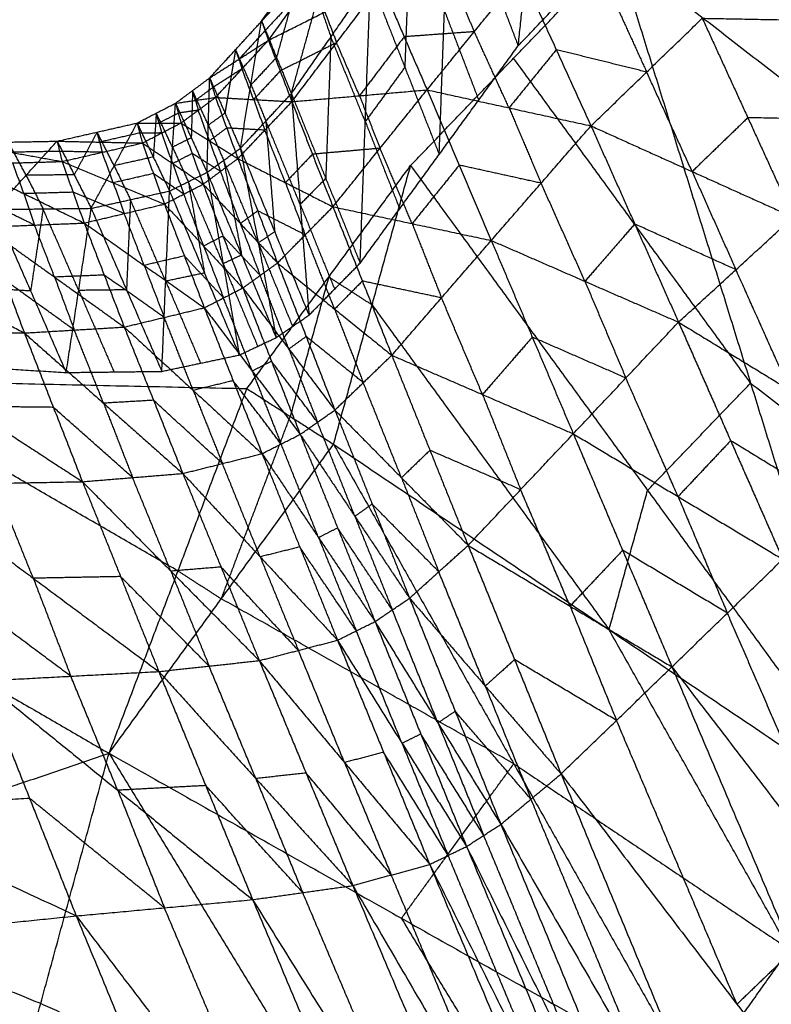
# Model space of a CAD drawing. Header units: millimetres. Extents: x -106 to 110, y -96 to 120.
# Tile 417 of 656: x -40.76 to -39.33, y 107.62 to 109.49. Entities that reach past the tile are written whole.
import ezdxf

# ---------------------------------------------------------------- set-up
doc = ezdxf.new("R2010")
doc.units = ezdxf.units.MM
doc.header["$MEASUREMENT"] = 0
doc.layers.add('Default', color=7, linetype='Continuous', true_color=0x000000)

msp = doc.modelspace()

# ---------------------------------------------------------------- linework, layer by layer
at = {"layer": 'Default'}
for points in [[(-39.8096, 109.4428, 12.1412), (-39.7804, 109.7157, 12.2373), (-39.7512, 109.9886, 12.3334)], [(-38.6711, 109.2545, 11.4389), (-39.0342, 109.5361, 11.6622), (-39.3973, 109.8176, 11.8855)], [(-39.9598, 109.2362, 12.3226), (-39.9499, 109.5095, 12.3973), (-39.94, 109.7827, 12.472)], [(-39.94, 109.7827, 12.472), (-39.8748, 109.6128, 12.3066), (-39.8096, 109.4428, 12.1412)], [(-40.2975, 109.4898, 13.1649), (-40.2193, 109.6012, 13.0934), (-40.1411, 109.7126, 13.0219)], [(-40.241, 109.3518, 12.8077), (-40.1911, 109.5322, 12.9148), (-40.1411, 109.7126, 13.0219)], [(-40.2975, 109.4898, 13.1649), (-40.2099, 109.5838, 13.1968), (-40.1224, 109.6778, 13.2288)], [(-40.2846, 109.4534, 13.3527), (-40.2035, 109.5656, 13.2907), (-40.1224, 109.6778, 13.2288)], [(-40.0153, 109.6753, 12.5554), (-40.0202, 109.5386, 12.5181), (-40.0252, 109.402, 12.4807)], [(-39.8096, 109.4428, 12.1412), (-39.715, 109.5423, 12.0656), (-39.6205, 109.6418, 11.99)], [(-40.0142, 109.2151, 12.3199), (-39.8183, 109.4192, 12.1662), (-39.6225, 109.6233, 12.0125)], [(-39.6225, 109.6233, 12.0125), (-39.3677, 108.8013, 11.9815), (-39.1129, 107.9792, 11.9505)], [(-39.6225, 109.6233, 12.0125), (-38.8962, 109.0602, 11.5659), (-38.17, 108.4972, 11.1193)], [(-40.2193, 109.6012, 13.0934), (-40.2443, 109.511, 13.0399), (-40.2692, 109.4208, 12.9863)], [(-40.241, 109.3518, 12.8077), (-40.1658, 109.4598, 12.7232), (-40.0905, 109.5678, 12.6388)], [(-40.1102, 109.0293, 12.5037), (-40.1004, 109.2986, 12.5713), (-40.0905, 109.5678, 12.6388)], [(-40.0905, 109.5678, 12.6388), (-40.0252, 109.402, 12.4807), (-39.9598, 109.2362, 12.3226)], [(-39.9829, 109.3591, 13.6118), (-39.8931, 109.4697, 13.5765), (-39.8033, 109.5804, 13.5411)], [(-39.9367, 109.5707, 13.4858), (-39.9149, 109.5202, 13.5311), (-39.8931, 109.4697, 13.5765)], [(-39.8033, 109.5804, 13.5411), (-39.7372, 109.4354, 13.6255), (-39.6712, 109.2905, 13.7099)], [(-40.2035, 109.5656, 13.2907), (-40.2473, 109.5186, 13.2748), (-40.2911, 109.4716, 13.2588)], [(-40.2846, 109.4534, 13.3527), (-40.1773, 109.5072, 13.3916), (-40.07, 109.561, 13.4305)], [(-40.24, 109.3366, 13.5322), (-40.155, 109.4488, 13.4813), (-40.07, 109.561, 13.4305)], [(-40.07, 109.561, 13.4305), (-40.0265, 109.46, 13.5212), (-39.9829, 109.3591, 13.6118)], [(-40.1911, 109.5322, 12.9148), (-40.1784, 109.496, 12.819), (-40.1658, 109.4598, 12.7232)], [(-39.6314, 109.5378, 13.6072), (-39.5983, 109.4654, 13.6494), (-39.5653, 109.3929, 13.6916)], [(-40.1773, 109.5072, 13.3916), (-40.1662, 109.478, 13.4365), (-40.155, 109.4488, 13.4813)], [(-39.9499, 109.5095, 12.3973), (-39.9173, 109.4245, 12.3146), (-39.8847, 109.3395, 12.2319)], [(-39.6712, 109.2905, 13.7099), (-39.5653, 109.3929, 13.6916), (-39.4595, 109.4953, 13.6733)], [(-39.4595, 109.4953, 13.6733), (-39.3729, 109.306, 13.7397), (-39.2864, 109.1168, 13.8061)], [(-39.4595, 109.4953, 13.6733), (-39.1354, 109.4892, 13.7253), (-38.8114, 109.483, 13.7772)], [(-40.3964, 109.3817, 13.2269), (-40.347, 109.4357, 13.1959), (-40.2975, 109.4898, 13.1649)], [(-40.338, 109.2477, 12.8776), (-40.3178, 109.3687, 13.0213), (-40.2975, 109.4898, 13.1649)], [(-40.2975, 109.4898, 13.1649), (-40.2911, 109.4716, 13.2588), (-40.2846, 109.4534, 13.3527)], [(-40.2975, 109.4898, 13.1649), (-40.2692, 109.4208, 12.9863), (-40.241, 109.3518, 12.8077)], [(-40.2911, 109.4716, 13.2588), (-40.3158, 109.4445, 13.2743), (-40.3405, 109.4175, 13.2898)], [(-40.1658, 109.4598, 12.7232), (-40.1707, 109.3252, 12.6895), (-40.1756, 109.1905, 12.6557)], [(-40.1004, 109.2986, 12.5713), (-40.1331, 109.3792, 12.6472), (-40.1658, 109.4598, 12.7232)], [(-40.0265, 109.46, 13.5212), (-40.0689, 109.4039, 13.5466), (-40.1114, 109.3478, 13.572)], [(-39.8931, 109.4697, 13.5765), (-39.9598, 109.4649, 13.5488), (-40.0265, 109.46, 13.5212)], [(-39.827, 109.3248, 13.6609), (-39.86, 109.3972, 13.6187), (-39.8931, 109.4697, 13.5765)], [(-40.3964, 109.3817, 13.2269), (-40.3405, 109.4175, 13.2898), (-40.2846, 109.4534, 13.3527)], [(-40.3852, 109.3446, 13.4078), (-40.3349, 109.399, 13.3802), (-40.2846, 109.4534, 13.3527)], [(-40.347, 109.4357, 13.1959), (-40.3571, 109.3752, 13.1241), (-40.3672, 109.3147, 13.0523)], [(-40.3178, 109.3687, 13.0213), (-40.3324, 109.4022, 13.1086), (-40.347, 109.4357, 13.1959)], [(-40.3405, 109.4175, 13.2898), (-40.3437, 109.4266, 13.2429), (-40.347, 109.4357, 13.1959)], [(-40.2846, 109.4534, 13.3527), (-40.2623, 109.395, 13.4424), (-40.24, 109.3366, 13.5322)], [(-40.155, 109.4488, 13.4813), (-40.2086, 109.4219, 13.4619), (-40.2623, 109.395, 13.4424)], [(-40.1114, 109.3478, 13.572), (-40.1332, 109.3983, 13.5267), (-40.155, 109.4488, 13.4813)], [(-39.9598, 109.2362, 12.3226), (-39.8847, 109.3395, 12.2319), (-39.8096, 109.4428, 12.1412)], [(-40.3405, 109.4175, 13.2898), (-40.3377, 109.4083, 13.335), (-40.3349, 109.399, 13.3802)], [(-40.2692, 109.4208, 12.9863), (-40.2935, 109.3947, 13.0038), (-40.3178, 109.3687, 13.0213)], [(-39.7372, 109.4354, 13.6255), (-39.7821, 109.3801, 13.6432), (-39.827, 109.3248, 13.6609)], [(-39.3677, 108.8013, 11.9815), (-39.593, 109.1102, 12.0738), (-39.8183, 109.4192, 12.1662)], [(-39.5653, 109.3929, 13.6916), (-39.6513, 109.4142, 13.6585), (-39.7372, 109.4354, 13.6255)], [(-40.3349, 109.399, 13.3802), (-40.3629, 109.3811, 13.3488), (-40.3908, 109.3632, 13.3173)], [(-40.3126, 109.3406, 13.47), (-40.3237, 109.3698, 13.4251), (-40.3349, 109.399, 13.3802)], [(-40.0252, 109.402, 12.4807), (-40.0628, 109.3503, 12.526), (-40.1004, 109.2986, 12.5713)], [(-40.4613, 109.3336, 13.2466), (-40.4289, 109.3576, 13.2367), (-40.3964, 109.3817, 13.2269)], [(-40.4014, 109.2021, 12.8983), (-40.3989, 109.2919, 13.0626), (-40.3964, 109.3817, 13.2269)], [(-40.3964, 109.3817, 13.2269), (-40.3908, 109.3632, 13.3173), (-40.3852, 109.3446, 13.4078)], [(-40.3964, 109.3817, 13.2269), (-40.3672, 109.3147, 13.0523), (-40.338, 109.2477, 12.8776)], [(-40.3964, 109.3817, 13.2269), (-40.3908, 109.3632, 13.3173), (-40.3852, 109.3446, 13.4078)], [(-40.3964, 109.3817, 13.2269), (-40.3672, 109.3147, 13.0523), (-40.338, 109.2477, 12.8776)], [(-40.2623, 109.395, 13.4424), (-40.2874, 109.3678, 13.4562), (-40.3126, 109.3406, 13.47)], [(-39.4788, 109.2036, 13.758), (-39.522, 109.2983, 13.7248), (-39.5653, 109.3929, 13.6916)], [(-40.3908, 109.3632, 13.3173), (-40.407, 109.3511, 13.3223), (-40.4233, 109.3391, 13.3272)], [(-40.3178, 109.3687, 13.0213), (-40.3036, 109.3342, 12.932), (-40.2895, 109.2997, 12.8427)], [(-40.4613, 109.3336, 13.2466), (-40.4233, 109.3391, 13.3272), (-40.3852, 109.3446, 13.4078)], [(-40.4508, 109.296, 13.4259), (-40.418, 109.3203, 13.4168), (-40.3852, 109.3446, 13.4078)], [(-40.4508, 109.296, 13.4259), (-40.418, 109.3203, 13.4168), (-40.3852, 109.3446, 13.4078)], [(-40.4289, 109.3576, 13.2367), (-40.4301, 109.3127, 13.1546), (-40.4313, 109.2678, 13.0724)], [(-40.3989, 109.2919, 13.0626), (-40.4139, 109.3248, 13.1497), (-40.4289, 109.3576, 13.2367)], [(-40.4233, 109.3391, 13.3272), (-40.4261, 109.3484, 13.282), (-40.4289, 109.3576, 13.2367)], [(-40.3852, 109.3446, 13.4078), (-40.364, 109.2864, 13.4932), (-40.3427, 109.2282, 13.5787)], [(-40.3852, 109.3446, 13.4078), (-40.3126, 109.3406, 13.47), (-40.24, 109.3366, 13.5322)], [(-40.338, 109.2477, 12.8776), (-40.2895, 109.2997, 12.8427), (-40.241, 109.3518, 12.8077)], [(-40.241, 109.3518, 12.8077), (-40.2242, 109.1411, 12.692), (-40.2074, 108.9304, 12.5762)], [(-40.241, 109.3518, 12.8077), (-40.1756, 109.1905, 12.6557), (-40.1102, 109.0293, 12.5037)], [(-40.24, 109.3366, 13.5322), (-40.1114, 109.3478, 13.572), (-39.9829, 109.3591, 13.6118)], [(-40.1619, 109.1366, 13.6894), (-40.0724, 109.2478, 13.6506), (-39.9829, 109.3591, 13.6118)], [(-40.1114, 109.3478, 13.572), (-40.0919, 109.2978, 13.6113), (-40.0724, 109.2478, 13.6506)], [(-39.9829, 109.3591, 13.6118), (-39.9218, 109.2158, 13.6841), (-39.8608, 109.0725, 13.7564)], [(-39.9829, 109.3591, 13.6118), (-39.827, 109.3248, 13.6609), (-39.6712, 109.2905, 13.7099)], [(-40.5345, 109.2959, 13.253), (-40.4979, 109.3148, 13.2498), (-40.4613, 109.3336, 13.2466)], [(-40.4726, 109.1666, 12.9037), (-40.467, 109.2501, 13.0751), (-40.4613, 109.3336, 13.2466)], [(-40.4613, 109.3336, 13.2466), (-40.456, 109.3148, 13.3362), (-40.4508, 109.296, 13.4259)], [(-40.4613, 109.3336, 13.2466), (-40.4313, 109.2678, 13.0724), (-40.4014, 109.2021, 12.8983)], [(-40.4233, 109.3391, 13.3272), (-40.4206, 109.3297, 13.372), (-40.418, 109.3203, 13.4168)], [(-40.3427, 109.2282, 13.5787), (-40.2914, 109.2824, 13.5554), (-40.24, 109.3366, 13.5322)], [(-40.3126, 109.3406, 13.47), (-40.302, 109.3115, 13.5127), (-40.2914, 109.2824, 13.5554)], [(-40.24, 109.3366, 13.5322), (-40.2009, 109.2366, 13.6108), (-40.1619, 109.1366, 13.6894)], [(-39.827, 109.3248, 13.6609), (-39.7965, 109.2531, 13.697), (-39.766, 109.1815, 13.7332)], [(-40.4979, 109.3148, 13.2498), (-40.5007, 109.273, 13.1641), (-40.5035, 109.2313, 13.0784)], [(-40.467, 109.2501, 13.0751), (-40.4824, 109.2824, 13.1625), (-40.4979, 109.3148, 13.2498)], [(-40.4926, 109.296, 13.3394), (-40.4953, 109.3054, 13.2946), (-40.4979, 109.3148, 13.2498)], [(-40.456, 109.3148, 13.3362), (-40.4743, 109.3054, 13.3378), (-40.4926, 109.296, 13.3394)], [(-40.418, 109.3203, 13.4168), (-40.437, 109.3176, 13.3765), (-40.456, 109.3148, 13.3362)], [(-40.3967, 109.2621, 13.5023), (-40.4074, 109.2912, 13.4595), (-40.418, 109.3203, 13.4168)], [(-40.3672, 109.3147, 13.0523), (-40.383, 109.3033, 13.0574), (-40.3989, 109.2919, 13.0626)], [(-39.3729, 109.306, 13.7397), (-39.4258, 109.2548, 13.7489), (-39.4788, 109.2036, 13.758)], [(-39.0489, 109.2999, 13.7917), (-39.2109, 109.303, 13.7657), (-39.3729, 109.306, 13.7397)], [(-40.6864, 109.2614, 13.2246), (-40.6104, 109.2787, 13.2388), (-40.5345, 109.2959, 13.253)], [(-40.6216, 109.1337, 12.8682), (-40.5781, 109.2148, 13.0606), (-40.5345, 109.2959, 13.253)], [(-40.5345, 109.2959, 13.253), (-40.4926, 109.296, 13.3394), (-40.4508, 109.296, 13.4259)], [(-40.5345, 109.2959, 13.253), (-40.5294, 109.2769, 13.3427), (-40.5244, 109.2579, 13.4323)], [(-40.5345, 109.2959, 13.253), (-40.5035, 109.2313, 13.0784), (-40.4726, 109.1666, 12.9037)], [(-40.5244, 109.2579, 13.4323), (-40.4876, 109.277, 13.4291), (-40.4508, 109.296, 13.4259)], [(-40.4926, 109.296, 13.3394), (-40.4901, 109.2865, 13.3843), (-40.4876, 109.277, 13.4291)], [(-40.4508, 109.296, 13.4259), (-40.4297, 109.2379, 13.5102), (-40.4087, 109.1797, 13.5945)], [(-40.4508, 109.296, 13.4259), (-40.4297, 109.2379, 13.5102), (-40.4087, 109.1797, 13.5945)], [(-40.4508, 109.296, 13.4259), (-40.3967, 109.2621, 13.5023), (-40.3427, 109.2282, 13.5787)], [(-40.3989, 109.2919, 13.0626), (-40.3843, 109.2584, 12.9753), (-40.3697, 109.2249, 12.888)], [(-40.364, 109.2864, 13.4932), (-40.3804, 109.2742, 13.4978), (-40.3967, 109.2621, 13.5023)], [(-40.2914, 109.2824, 13.5554), (-40.3277, 109.2844, 13.5243), (-40.364, 109.2864, 13.4932)], [(-40.2895, 109.2997, 12.8427), (-40.2811, 109.1944, 12.7848), (-40.2727, 109.089, 12.7269)], [(-40.2242, 109.1411, 12.692), (-40.2568, 109.2204, 12.7673), (-40.2895, 109.2997, 12.8427)], [(-40.1004, 109.2986, 12.5713), (-40.0677, 109.2157, 12.4922), (-40.035, 109.1328, 12.4132)], [(-39.8608, 109.0725, 13.7564), (-39.766, 109.1815, 13.7332), (-39.6712, 109.2905, 13.7099)], [(-39.6712, 109.2905, 13.7099), (-39.5879, 109.1038, 13.767), (-39.5047, 108.9171, 13.8241)], [(-39.6712, 109.2905, 13.7099), (-39.4788, 109.2036, 13.758), (-39.2864, 109.1168, 13.8061)], [(-40.6104, 109.2787, 13.2388), (-40.6322, 109.2381, 13.1426), (-40.654, 109.1975, 13.0464)], [(-40.5781, 109.2148, 13.0606), (-40.5942, 109.2467, 13.1497), (-40.6104, 109.2787, 13.2388)], [(-40.6054, 109.2597, 13.3284), (-40.6079, 109.2692, 13.2836), (-40.6104, 109.2787, 13.2388)], [(-40.5294, 109.2769, 13.3427), (-40.5674, 109.2683, 13.3356), (-40.6054, 109.2597, 13.3284)], [(-40.4876, 109.277, 13.4291), (-40.5085, 109.2769, 13.3859), (-40.5294, 109.2769, 13.3427)], [(-40.4665, 109.2188, 13.5134), (-40.4771, 109.2479, 13.4712), (-40.4876, 109.277, 13.4291)], [(-40.4313, 109.2678, 13.0724), (-40.4492, 109.259, 13.0738), (-40.467, 109.2501, 13.0751)], [(-40.2523, 109.1824, 13.6341), (-40.2718, 109.2324, 13.5947), (-40.2914, 109.2824, 13.5554)], [(-40.8719, 109.2579, 13.1538), (-40.7791, 109.2597, 13.1892), (-40.6864, 109.2614, 13.2246)], [(-40.8719, 109.2579, 13.1538), (-40.7745, 109.2403, 13.281), (-40.6771, 109.2227, 13.4081)], [(-40.8045, 109.1315, 12.7814), (-40.7454, 109.1965, 13.003), (-40.6864, 109.2614, 13.2246)], [(-40.7454, 109.1965, 13.003), (-40.7623, 109.2281, 13.0961), (-40.7791, 109.2597, 13.1892)], [(-40.6864, 109.2614, 13.2246), (-40.6817, 109.242, 13.3164), (-40.6771, 109.2227, 13.4081)], [(-40.6864, 109.2614, 13.2246), (-40.654, 109.1975, 13.0464), (-40.6216, 109.1337, 12.8682)], [(-40.6864, 109.2614, 13.2246), (-40.6054, 109.2597, 13.3284), (-40.5244, 109.2579, 13.4323)], [(-40.6771, 109.2227, 13.4081), (-40.6007, 109.2403, 13.4202), (-40.5244, 109.2579, 13.4323)], [(-40.6054, 109.2597, 13.3284), (-40.6031, 109.25, 13.3743), (-40.6007, 109.2403, 13.4202)], [(-40.5244, 109.2579, 13.4323), (-40.5034, 109.1998, 13.5164), (-40.4824, 109.1417, 13.6005)], [(-40.5244, 109.2579, 13.4323), (-40.4665, 109.2188, 13.5134), (-40.4087, 109.1797, 13.5945)], [(-40.467, 109.2501, 13.0751), (-40.452, 109.2172, 12.9881), (-40.437, 109.1843, 12.901)], [(-40.3967, 109.2621, 13.5023), (-40.3862, 109.233, 13.5444), (-40.3757, 109.204, 13.5866)], [(-40.6817, 109.242, 13.3164), (-40.7281, 109.2412, 13.2987), (-40.7745, 109.2403, 13.281)], [(-40.6007, 109.2403, 13.4202), (-40.6412, 109.2412, 13.3683), (-40.6817, 109.242, 13.3164)], [(-40.5797, 109.1822, 13.5043), (-40.5902, 109.2112, 13.4623), (-40.6007, 109.2403, 13.4202)], [(-40.5035, 109.2313, 13.0784), (-40.5408, 109.223, 13.0695), (-40.5781, 109.2148, 13.0606)], [(-40.4297, 109.2379, 13.5102), (-40.4481, 109.2284, 13.5118), (-40.4665, 109.2188, 13.5134)], [(-40.3757, 109.204, 13.5866), (-40.4027, 109.2209, 13.5484), (-40.4297, 109.2379, 13.5102)], [(-40.4014, 109.2021, 12.8983), (-40.3697, 109.2249, 12.888), (-40.338, 109.2477, 12.8776)], [(-40.338, 109.2477, 12.8776), (-40.304, 109.0677, 12.7369), (-40.2699, 108.8877, 12.5962)], [(-40.338, 109.2477, 12.8776), (-40.2727, 109.089, 12.7269), (-40.2074, 108.9304, 12.5762)], [(-40.338, 109.2477, 12.8776), (-40.2727, 109.089, 12.7269), (-40.2074, 108.9304, 12.5762)], [(-40.2009, 109.2366, 13.6108), (-40.2266, 109.2095, 13.6224), (-40.2523, 109.1824, 13.6341)], [(-40.0724, 109.2478, 13.6506), (-40.1367, 109.2422, 13.6307), (-40.2009, 109.2366, 13.6108)], [(-40.1102, 109.0293, 12.5037), (-40.035, 109.1328, 12.4132), (-39.9598, 109.2362, 12.3226)], [(-40.0113, 109.1046, 13.7229), (-40.0419, 109.1762, 13.6868), (-40.0724, 109.2478, 13.6506)], [(-40.8642, 109.2174, 13.3478), (-40.7707, 109.22, 13.378), (-40.6771, 109.2227, 13.4081)], [(-40.8642, 109.2174, 13.3478), (-40.7497, 109.1616, 13.4645), (-40.6351, 109.1057, 13.5811)], [(-40.7497, 109.1616, 13.4645), (-40.7602, 109.1908, 13.4212), (-40.7707, 109.22, 13.378)], [(-40.6771, 109.2227, 13.4081), (-40.6561, 109.1642, 13.4946), (-40.6351, 109.1057, 13.5811)], [(-40.6771, 109.2227, 13.4081), (-40.5797, 109.1822, 13.5043), (-40.4824, 109.1417, 13.6005)], [(-40.5781, 109.2148, 13.0606), (-40.5626, 109.1825, 12.9733), (-40.5471, 109.1501, 12.886)], [(-40.4665, 109.2188, 13.5134), (-40.456, 109.1898, 13.5554), (-40.4455, 109.1607, 13.5975)], [(-40.4087, 109.1797, 13.5945), (-40.3757, 109.204, 13.5866), (-40.3427, 109.2282, 13.5787)], [(-40.3697, 109.2249, 12.888), (-40.3527, 109.1349, 12.8176), (-40.3356, 109.0449, 12.7473)], [(-40.304, 109.0677, 12.7369), (-40.3368, 109.1463, 12.8125), (-40.3697, 109.2249, 12.888)], [(-40.3427, 109.2282, 13.5787), (-40.305, 109.1289, 13.6524), (-40.2673, 109.0297, 13.7262)], [(-40.3427, 109.2282, 13.5787), (-40.2523, 109.1824, 13.6341), (-40.1619, 109.1366, 13.6894)], [(-40.3255, 108.7907, 12.6889), (-40.1699, 109.0029, 12.5044), (-40.0142, 109.2151, 12.3199)], [(-40.1607, 108.6848, 12.5903), (-40.0875, 108.9499, 12.4551), (-40.0142, 109.2151, 12.3199)], [(-40.0142, 109.2151, 12.3199), (-39.5635, 108.5971, 12.1352), (-39.1129, 107.9792, 11.9505)], [(-39.9218, 109.2158, 13.6841), (-39.9666, 109.1602, 13.7035), (-40.0113, 109.1046, 13.7229)], [(-39.766, 109.1815, 13.7332), (-39.8439, 109.1987, 13.7087), (-39.9218, 109.2158, 13.6841)], [(-40.654, 109.1975, 13.0464), (-40.6997, 109.197, 13.0247), (-40.7454, 109.1965, 13.003)], [(-40.7454, 109.1965, 13.003), (-40.7293, 109.1645, 12.9139), (-40.7131, 109.1326, 12.8248)], [(-40.5034, 109.1998, 13.5164), (-40.5415, 109.191, 13.5104), (-40.5797, 109.1822, 13.5043)], [(-40.4455, 109.1607, 13.5975), (-40.4744, 109.1802, 13.557), (-40.5034, 109.1998, 13.5164)], [(-40.4726, 109.1666, 12.9037), (-40.437, 109.1843, 12.901), (-40.4014, 109.2021, 12.8983)], [(-40.4014, 109.2021, 12.8983), (-40.3707, 109.0283, 12.749), (-40.34, 108.8546, 12.5997)], [(-40.4014, 109.2021, 12.8983), (-40.3356, 109.0449, 12.7473), (-40.2699, 108.8877, 12.5962)], [(-40.338, 109.1047, 13.6603), (-40.3568, 109.1543, 13.6235), (-40.3757, 109.204, 13.5866)], [(-39.4788, 109.2036, 13.758), (-39.4372, 109.1103, 13.7866), (-39.3955, 109.0169, 13.8151)], [(-40.5797, 109.1822, 13.5043), (-40.5692, 109.1529, 13.5476), (-40.5588, 109.1237, 13.5908)], [(-40.4824, 109.1417, 13.6005), (-40.4455, 109.1607, 13.5975), (-40.4087, 109.1797, 13.5945)], [(-40.437, 109.1843, 12.901), (-40.4216, 109.0975, 12.8264), (-40.4063, 109.0106, 12.7517)], [(-40.3707, 109.0283, 12.749), (-40.4038, 109.1063, 12.825), (-40.437, 109.1843, 12.901)], [(-40.4087, 109.1797, 13.5945), (-40.371, 109.0809, 13.6668), (-40.3333, 108.9821, 13.7392)], [(-40.4087, 109.1797, 13.5945), (-40.371, 109.0809, 13.6668), (-40.3333, 108.9821, 13.7392)], [(-40.4087, 109.1797, 13.5945), (-40.338, 109.1047, 13.6603), (-40.2673, 109.0297, 13.7262)], [(-40.2523, 109.1824, 13.6341), (-40.2335, 109.1328, 13.6709), (-40.2146, 109.0832, 13.7078)], [(-40.1756, 109.1905, 12.6557), (-40.1999, 109.1658, 12.6738), (-40.2242, 109.1411, 12.692)], [(-39.6827, 108.9948, 13.7903), (-39.7243, 109.0882, 13.7617), (-39.766, 109.1815, 13.7332)], [(-40.7295, 109.1018, 13.5568), (-40.7868, 109.1297, 13.4985), (-40.844, 109.1576, 13.4402)], [(-40.6561, 109.1642, 13.4946), (-40.7029, 109.1629, 13.4795), (-40.7497, 109.1616, 13.4645)], [(-40.7497, 109.1616, 13.4645), (-40.7396, 109.1317, 13.5106), (-40.7295, 109.1018, 13.5568)], [(-40.5588, 109.1237, 13.5908), (-40.6074, 109.1439, 13.5427), (-40.6561, 109.1642, 13.4946)], [(-40.6216, 109.1337, 12.8682), (-40.5471, 109.1501, 12.886), (-40.4726, 109.1666, 12.9037)], [(-40.4873, 108.8235, 12.5579), (-40.48, 108.995, 12.7308), (-40.4726, 109.1666, 12.9037)], [(-40.4726, 109.1666, 12.9037), (-40.4063, 109.0106, 12.7517), (-40.34, 108.8546, 12.5997)], [(-40.4078, 109.0619, 13.6698), (-40.4267, 109.1113, 13.6337), (-40.4455, 109.1607, 13.5975)], [(-40.6351, 109.1057, 13.5811), (-40.5588, 109.1237, 13.5908), (-40.4824, 109.1417, 13.6005)], [(-40.5471, 109.1501, 12.886), (-40.5508, 109.0644, 12.7995), (-40.5545, 108.9786, 12.7131)], [(-40.48, 108.995, 12.7308), (-40.5135, 109.0726, 12.8084), (-40.5471, 109.1501, 12.886)], [(-40.4824, 109.1417, 13.6005), (-40.4445, 109.0431, 13.6725), (-40.4066, 108.9445, 13.7445)], [(-40.4824, 109.1417, 13.6005), (-40.4078, 109.0619, 13.6698), (-40.3333, 108.9821, 13.7392)], [(-40.2673, 109.0297, 13.7262), (-40.2146, 109.0832, 13.7078), (-40.1619, 109.1366, 13.6894)], [(-40.2242, 109.1411, 12.692), (-40.1915, 109.0605, 12.616), (-40.1588, 108.9799, 12.54)], [(-40.1619, 109.1366, 13.6894), (-40.106, 108.9953, 13.7495), (-40.05, 108.8541, 13.8096)], [(-40.1619, 109.1366, 13.6894), (-40.0113, 109.1046, 13.7229), (-39.8608, 109.0725, 13.7564)], [(-40.8045, 109.1315, 12.7814), (-40.7131, 109.1326, 12.8248), (-40.6216, 109.1337, 12.8682)], [(-40.8045, 109.1315, 12.7814), (-40.7369, 108.9764, 12.6207), (-40.6692, 108.8213, 12.4599)], [(-40.7131, 109.1326, 12.8248), (-40.725, 109.0545, 12.7227), (-40.7369, 108.9764, 12.6207)], [(-40.6454, 108.9775, 12.6641), (-40.6793, 109.0551, 12.7444), (-40.7131, 109.1326, 12.8248)], [(-40.6692, 108.8213, 12.4599), (-40.6454, 108.9775, 12.6641), (-40.6216, 109.1337, 12.8682)], [(-40.6216, 109.1337, 12.8682), (-40.5545, 108.9786, 12.7131), (-40.4873, 108.8235, 12.5579)], [(-40.5209, 109.0251, 13.6628), (-40.5398, 109.0744, 13.6268), (-40.5588, 109.1237, 13.5908)], [(-40.305, 109.1289, 13.6524), (-40.3215, 109.1168, 13.6564), (-40.338, 109.1047, 13.6603)], [(-40.2146, 109.0832, 13.7078), (-40.2598, 109.1061, 13.6801), (-40.305, 109.1289, 13.6524)], [(-41.1483, 109.109, 13.4335), (-40.9485, 109.0028, 13.5636), (-40.7488, 108.8965, 13.6937)], [(-40.8239, 109.0979, 13.5325), (-40.7295, 109.1018, 13.5568), (-40.6351, 109.1057, 13.5811)], [(-40.6913, 109.0028, 13.6312), (-40.7104, 109.0523, 13.594), (-40.7295, 109.1018, 13.5568)], [(-40.6351, 109.1057, 13.5811), (-40.597, 109.0067, 13.6556), (-40.5588, 108.9078, 13.73)], [(-40.6351, 109.1057, 13.5811), (-40.5209, 109.0251, 13.6628), (-40.4066, 108.9445, 13.7445)], [(-40.338, 109.1047, 13.6603), (-40.3191, 109.0553, 13.6965), (-40.3003, 109.0059, 13.7327)], [(-40.0113, 109.1046, 13.7229), (-39.9834, 109.0339, 13.753), (-39.9554, 108.9633, 13.783)], [(-39.5879, 109.1038, 13.767), (-39.6353, 109.0493, 13.7786), (-39.6827, 108.9948, 13.7903)], [(-39.3955, 109.0169, 13.8151), (-39.4917, 109.0604, 13.791), (-39.5879, 109.1038, 13.767)], [(-39.5047, 108.9171, 13.8241), (-39.3955, 109.0169, 13.8151), (-39.2864, 109.1168, 13.8061)], [(-40.8239, 109.0979, 13.5325), (-40.7863, 108.9972, 13.6131), (-40.7488, 108.8965, 13.6937)], [(-40.8239, 109.0979, 13.5325), (-40.6913, 109.0028, 13.6312), (-40.5588, 108.9078, 13.73)], [(-40.371, 109.0809, 13.6668), (-40.3894, 109.0714, 13.6683), (-40.4078, 109.0619, 13.6698)], [(-40.3003, 109.0059, 13.7327), (-40.3357, 109.0434, 13.6997), (-40.371, 109.0809, 13.6668)], [(-40.2727, 109.089, 12.7269), (-40.2883, 109.0784, 12.7319), (-40.304, 109.0677, 12.7369)], [(-40.1587, 108.9419, 13.7679), (-40.1866, 109.0125, 13.7379), (-40.2146, 109.0832, 13.7078)], [(-40.4078, 109.0619, 13.6698), (-40.3889, 109.0126, 13.7058), (-40.37, 108.9633, 13.7418)], [(-40.304, 109.0677, 12.7369), (-40.2713, 108.9884, 12.6616), (-40.2387, 108.909, 12.5862)], [(-40.05, 108.8541, 13.8096), (-39.9554, 108.9633, 13.783), (-39.8608, 109.0725, 13.7564)], [(-39.8608, 109.0725, 13.7564), (-39.7828, 108.8886, 13.8024), (-39.7048, 108.7047, 13.8483)], [(-39.8608, 109.0725, 13.7564), (-39.6827, 108.9948, 13.7903), (-39.5047, 108.9171, 13.8241)], [(-40.4445, 109.0431, 13.6725), (-40.4827, 109.0341, 13.6677), (-40.5209, 109.0251, 13.6628)], [(-40.37, 108.9633, 13.7418), (-40.4072, 109.0032, 13.7072), (-40.4445, 109.0431, 13.6725)], [(-40.3356, 109.0449, 12.7473), (-40.3532, 109.0366, 12.7481), (-40.3707, 109.0283, 12.749)], [(-40.5209, 109.0251, 13.6628), (-40.5018, 108.9756, 13.7), (-40.4827, 108.9261, 13.7373)], [(-40.3707, 109.0283, 12.749), (-40.3378, 108.9497, 12.6735), (-40.305, 108.8711, 12.598)], [(-40.3333, 108.9821, 13.7392), (-40.3003, 109.0059, 13.7327), (-40.2673, 109.0297, 13.7262)], [(-40.2673, 109.0297, 13.7262), (-40.2128, 108.8898, 13.7812), (-40.1583, 108.7498, 13.8362)], [(-40.2673, 109.0297, 13.7262), (-40.1587, 108.9419, 13.7679), (-40.05, 108.8541, 13.8096)], [(-40.2074, 108.9304, 12.5762), (-40.1588, 108.9799, 12.54), (-40.1102, 109.0293, 12.5037)], [(-40.597, 109.0067, 13.6556), (-40.6441, 109.0048, 13.6434), (-40.6913, 109.0028, 13.6312)], [(-40.4827, 108.9261, 13.7373), (-40.5398, 108.9664, 13.6964), (-40.597, 109.0067, 13.6556)], [(-40.4063, 109.0106, 12.7517), (-40.4431, 109.0028, 12.7413), (-40.48, 108.995, 12.7308)], [(-40.2458, 108.866, 13.7877), (-40.2731, 108.9359, 13.7602), (-40.3003, 109.0059, 13.7327)], [(-39.293, 108.7878, 13.8449), (-39.3442, 108.9024, 13.83), (-39.3955, 109.0169, 13.8151)], [(-40.6538, 108.9021, 13.7119), (-40.72, 108.9497, 13.6625), (-40.7863, 108.9972, 13.6131)], [(-40.6913, 109.0028, 13.6312), (-40.6725, 108.9525, 13.6716), (-40.6538, 108.9021, 13.7119)], [(-40.48, 108.995, 12.7308), (-40.4468, 108.917, 12.6548), (-40.4137, 108.839, 12.5788)], [(-40.1699, 109.0029, 12.5044), (-40.2065, 108.8703, 12.572), (-40.2431, 108.7378, 12.6396)], [(-40.0875, 108.9499, 12.4551), (-40.1287, 108.9764, 12.4797), (-40.1699, 109.0029, 12.5044)], [(-40.106, 108.9953, 13.7495), (-40.1323, 108.9686, 13.7587), (-40.1587, 108.9419, 13.7679)], [(-39.9554, 108.9633, 13.783), (-40.0307, 108.9793, 13.7663), (-40.106, 108.9953, 13.7495)], [(-39.6827, 108.9948, 13.7903), (-39.6438, 108.9029, 13.8132), (-39.6048, 108.8109, 13.8362)], [(-40.7369, 108.9764, 12.6207), (-40.8137, 108.981, 12.572), (-40.8906, 108.9857, 12.5234)], [(-40.5545, 108.9786, 12.7131), (-40.6, 108.978, 12.6886), (-40.6454, 108.9775, 12.6641)], [(-40.6454, 108.9775, 12.6641), (-40.6118, 108.9, 12.5865), (-40.5783, 108.8224, 12.5089)], [(-40.4066, 108.9445, 13.7445), (-40.37, 108.9633, 13.7418), (-40.3333, 108.9821, 13.7392)], [(-40.3333, 108.9821, 13.7392), (-40.2788, 108.8428, 13.7926), (-40.2242, 108.7036, 13.846)], [(-40.3333, 108.9821, 13.7392), (-40.2788, 108.8428, 13.7926), (-40.2242, 108.7036, 13.846)], [(-40.3333, 108.9821, 13.7392), (-40.2458, 108.866, 13.7877), (-40.1583, 108.7498, 13.8362)], [(-40.3154, 108.824, 13.7953), (-40.3427, 108.8937, 13.7686), (-40.37, 108.9633, 13.7418)], [(-40.0875, 108.9499, 12.4551), (-39.8621, 108.641, 12.3627), (-39.6368, 108.332, 12.2704)], [(-39.8774, 108.7794, 13.829), (-39.9164, 108.8713, 13.806), (-39.9554, 108.9633, 13.783)], [(-40.5588, 108.9078, 13.73), (-40.4827, 108.9261, 13.7373), (-40.4066, 108.9445, 13.7445)], [(-40.4066, 108.9445, 13.7445), (-40.3517, 108.8057, 13.7975), (-40.2967, 108.6669, 13.8505)], [(-40.4066, 108.9445, 13.7445), (-40.3154, 108.824, 13.7953), (-40.2242, 108.7036, 13.846)], [(-40.2699, 108.8877, 12.5962), (-40.2387, 108.909, 12.5862), (-40.2074, 108.9304, 12.5762)], [(-40.1587, 108.9419, 13.7679), (-40.1314, 108.8719, 13.7954), (-40.1042, 108.8019, 13.8229)], [(-40.4277, 108.7873, 13.7903), (-40.4552, 108.8567, 13.7638), (-40.4827, 108.9261, 13.7373)], [(-39.7048, 108.7047, 13.8483), (-39.6048, 108.8109, 13.8362), (-39.5047, 108.9171, 13.8241)], [(-39.5047, 108.9171, 13.8241), (-39.4056, 108.6916, 13.846), (-39.3064, 108.466, 13.868)], [(-39.5047, 108.9171, 13.8241), (-39.293, 108.7878, 13.8449), (-39.0812, 108.6584, 13.8657)], [(-41.0773, 108.9, 13.62), (-40.913, 108.8982, 13.6568), (-40.7488, 108.8965, 13.6937)], [(-41.0773, 108.9, 13.62), (-40.8578, 108.7568, 13.7184), (-40.6383, 108.6136, 13.8167)], [(-40.7488, 108.8965, 13.6937), (-40.6538, 108.9021, 13.7119), (-40.5588, 108.9078, 13.73)], [(-40.7488, 108.8965, 13.6937), (-40.6936, 108.755, 13.7552), (-40.6383, 108.6136, 13.8167)], [(-40.7488, 108.8965, 13.6937), (-40.5981, 108.7629, 13.7673), (-40.4475, 108.6292, 13.8409)], [(-40.5981, 108.7629, 13.7673), (-40.6259, 108.8325, 13.7396), (-40.6538, 108.9021, 13.7119)], [(-40.5588, 108.9078, 13.73), (-40.5031, 108.7685, 13.7855), (-40.4475, 108.6292, 13.8409)], [(-40.5588, 108.9078, 13.73), (-40.4277, 108.7873, 13.7903), (-40.2967, 108.6669, 13.8505)], [(-40.34, 108.8546, 12.5997), (-40.305, 108.8711, 12.598), (-40.2699, 108.8877, 12.5962)], [(-40.2128, 108.8898, 13.7812), (-40.2293, 108.8779, 13.7844), (-40.2458, 108.866, 13.7877)], [(-40.1042, 108.8019, 13.8229), (-40.1585, 108.8459, 13.802), (-40.2128, 108.8898, 13.7812)], [(-39.7828, 108.8886, 13.8024), (-39.8301, 108.834, 13.8157), (-39.8774, 108.7794, 13.829)], [(-39.6048, 108.8109, 13.8362), (-39.6938, 108.8497, 13.8193), (-39.7828, 108.8886, 13.8024)], [(-40.2458, 108.866, 13.7877), (-40.2185, 108.7963, 13.8144), (-40.1913, 108.7267, 13.8411)], [(-40.9766, 108.8398, 12.2655), (-40.8229, 108.8306, 12.3627), (-40.6692, 108.8213, 12.4599)], [(-40.4873, 108.8235, 12.5579), (-40.4137, 108.839, 12.5788), (-40.34, 108.8546, 12.5997)], [(-40.2788, 108.8428, 13.7926), (-40.2971, 108.8334, 13.7939), (-40.3154, 108.824, 13.7953)], [(-40.1913, 108.7267, 13.8411), (-40.235, 108.7848, 13.8169), (-40.2788, 108.8428, 13.7926)], [(-40.1583, 108.7498, 13.8362), (-40.1042, 108.8019, 13.8229), (-40.05, 108.8541, 13.8096)], [(-40.05, 108.8541, 13.8096), (-39.9774, 108.6732, 13.8441), (-39.9049, 108.4924, 13.8785)], [(-40.05, 108.8541, 13.8096), (-39.8774, 108.7794, 13.829), (-39.7048, 108.7047, 13.8483)], [(-41.8436, 108.8246, 11.7968), (-41.2156, 108.4607, 11.4616), (-40.5877, 108.0968, 11.1264)], [(-41.8436, 108.8246, 11.7968), (-41.0846, 108.8076, 12.2429), (-40.3255, 108.7907, 12.6889)], [(-40.6692, 108.8213, 12.4599), (-40.5783, 108.8224, 12.5089), (-40.4873, 108.8235, 12.5579)], [(-40.3154, 108.824, 13.7953), (-40.2879, 108.7546, 13.8218), (-40.2605, 108.6852, 13.8483)], [(-40.4566, 108.4437, 11.9077), (-40.7706, 108.6257, 12.0753), (-41.0846, 108.8076, 12.2429)], [(-40.3517, 108.8057, 13.7975), (-40.3897, 108.7965, 13.7939), (-40.4277, 108.7873, 13.7903)], [(-40.2605, 108.6852, 13.8483), (-40.3061, 108.7455, 13.8229), (-40.3517, 108.8057, 13.7975)], [(-40.0316, 108.6211, 13.8573), (-40.0679, 108.7115, 13.8401), (-40.1042, 108.8019, 13.8229)], [(-39.5056, 108.5853, 13.8581), (-39.5552, 108.6981, 13.8471), (-39.6048, 108.8109, 13.8362)], [(-39.5635, 108.5971, 12.1352), (-39.4656, 108.6992, 12.0583), (-39.3677, 108.8013, 11.9815)], [(-39.3677, 108.8013, 11.9815), (-39.0045, 108.5197, 11.7582), (-38.6414, 108.2382, 11.5349)], [(-40.5877, 108.0968, 11.1264), (-40.4566, 108.4437, 11.9077), (-40.3255, 108.7907, 12.6889)], [(-40.4277, 108.7873, 13.7903), (-40.3999, 108.7177, 13.818), (-40.3721, 108.6481, 13.8457)], [(-40.3255, 108.7907, 12.6889), (-40.2431, 108.7378, 12.6396), (-40.1607, 108.6848, 12.5903)], [(-40.5031, 108.7685, 13.7855), (-40.5506, 108.7657, 13.7764), (-40.5981, 108.7629, 13.7673)], [(-40.5981, 108.7629, 13.7673), (-40.5705, 108.6921, 13.7981), (-40.5429, 108.6214, 13.8288)], [(-40.3721, 108.6481, 13.8457), (-40.4376, 108.7083, 13.8156), (-40.5031, 108.7685, 13.7855)], [(-39.8774, 108.7794, 13.829), (-39.8411, 108.689, 13.8462), (-39.8049, 108.5985, 13.8634)], [(-40.6936, 108.755, 13.7552), (-40.7757, 108.7559, 13.7368), (-40.8578, 108.7568, 13.7184)], [(-40.5429, 108.6214, 13.8288), (-40.6182, 108.6882, 13.792), (-40.6936, 108.755, 13.7552)], [(-40.2242, 108.7036, 13.846), (-40.1913, 108.7267, 13.8411), (-40.1583, 108.7498, 13.8362)], [(-40.1583, 108.7498, 13.8362), (-40.0873, 108.5709, 13.8656), (-40.0162, 108.3919, 13.8951)], [(-40.1583, 108.7498, 13.8362), (-40.0316, 108.6211, 13.8573), (-39.9049, 108.4924, 13.8785)], [(-40.3742, 108.3908, 11.8584), (-40.3087, 108.5643, 12.249), (-40.2431, 108.7378, 12.6396)], [(-40.1202, 108.5477, 13.8706), (-40.1557, 108.6372, 13.8558), (-40.1913, 108.7267, 13.8411)], [(-40.2967, 108.6669, 13.8505), (-40.2605, 108.6852, 13.8483), (-40.2242, 108.7036, 13.846)], [(-40.2242, 108.7036, 13.846), (-40.153, 108.5256, 13.8739), (-40.0819, 108.3475, 13.9018)], [(-40.2242, 108.7036, 13.846), (-40.153, 108.5256, 13.8739), (-40.0819, 108.3475, 13.9018)], [(-40.2242, 108.7036, 13.846), (-40.1202, 108.5477, 13.8706), (-40.0162, 108.3919, 13.8951)], [(-39.9049, 108.4924, 13.8785), (-39.8049, 108.5985, 13.8634), (-39.7048, 108.7047, 13.8483)], [(-39.7048, 108.7047, 13.8483), (-39.611, 108.483, 13.8607), (-39.5172, 108.2613, 13.873)], [(-39.7048, 108.7047, 13.8483), (-39.5056, 108.5853, 13.8581), (-39.3064, 108.466, 13.868)], [(-39.4056, 108.6916, 13.846), (-39.4556, 108.6384, 13.8521), (-39.5056, 108.5853, 13.8581)], [(-39.1938, 108.5622, 13.8669), (-39.2997, 108.6269, 13.8564), (-39.4056, 108.6916, 13.846)], [(-40.5877, 108.0968, 11.1264), (-40.3742, 108.3908, 11.8584), (-40.1607, 108.6848, 12.5903)], [(-40.1893, 108.5072, 13.8761), (-40.2249, 108.5962, 13.8622), (-40.2605, 108.6852, 13.8483)], [(-40.1607, 108.6848, 12.5903), (-39.818, 108.077, 11.6173), (-39.4753, 107.4691, 10.6443)], [(-40.1607, 108.6848, 12.5903), (-39.6368, 108.332, 12.2704), (-39.1129, 107.9792, 11.9505)], [(-39.9774, 108.6732, 13.8441), (-40.0045, 108.6472, 13.8507), (-40.0316, 108.6211, 13.8573)], [(-39.8049, 108.5985, 13.8634), (-39.8912, 108.6359, 13.8537), (-39.9774, 108.6732, 13.8441)], [(-40.4475, 108.6292, 13.8409), (-40.3721, 108.6481, 13.8457), (-40.2967, 108.6669, 13.8505)], [(-40.2967, 108.6669, 13.8505), (-40.225, 108.4894, 13.8778), (-40.1532, 108.312, 13.9052)], [(-40.2967, 108.6669, 13.8505), (-40.1893, 108.5072, 13.8761), (-40.0819, 108.3475, 13.9018)], [(-40.3003, 108.4706, 13.873), (-40.3362, 108.5593, 13.8594), (-40.3721, 108.6481, 13.8457)], [(-40.9704, 108.6074, 13.7681), (-40.8044, 108.6105, 13.7924), (-40.6383, 108.6136, 13.8167)], [(-40.6383, 108.6136, 13.8167), (-40.5429, 108.6214, 13.8288), (-40.4475, 108.6292, 13.8409)], [(-40.6383, 108.6136, 13.8167), (-40.5657, 108.433, 13.852), (-40.4931, 108.2524, 13.8873)], [(-40.6383, 108.6136, 13.8167), (-40.4702, 108.4434, 13.8584), (-40.302, 108.2732, 13.9002)], [(-40.4702, 108.4434, 13.8584), (-40.5065, 108.5324, 13.8436), (-40.5429, 108.6214, 13.8288)], [(-40.4475, 108.6292, 13.8409), (-40.3747, 108.4512, 13.8705), (-40.302, 108.2732, 13.9002)], [(-40.4475, 108.6292, 13.8409), (-40.3003, 108.4706, 13.873), (-40.1532, 108.312, 13.9052)], [(-40.0316, 108.6211, 13.8573), (-39.9961, 108.5316, 13.872), (-39.9606, 108.4422, 13.8868)], [(-40.9704, 108.6074, 13.7681), (-40.7318, 108.4299, 13.8277), (-40.4931, 108.2524, 13.8873)], [(-40.7318, 108.4299, 13.8277), (-40.7681, 108.5202, 13.81), (-40.8044, 108.6105, 13.7924)], [(-39.711, 108.3769, 13.8758), (-39.7579, 108.4877, 13.8696), (-39.8049, 108.5985, 13.8634)], [(-39.6368, 108.332, 12.2704), (-39.6002, 108.4646, 12.2028), (-39.5635, 108.5971, 12.1352)], [(-39.5056, 108.5853, 13.8581), (-39.4587, 108.4745, 13.8643), (-39.4118, 108.3636, 13.8705)], [(-40.0873, 108.5709, 13.8656), (-40.1037, 108.5593, 13.8681), (-40.1202, 108.5477, 13.8706)], [(-39.9606, 108.4422, 13.8868), (-40.0239, 108.5065, 13.8762), (-40.0873, 108.5709, 13.8656)], [(-40.1202, 108.5477, 13.8706), (-40.0846, 108.4587, 13.8845), (-40.049, 108.3697, 13.8984)], [(-40.153, 108.5256, 13.8739), (-40.1712, 108.5164, 13.875), (-40.1893, 108.5072, 13.8761)], [(-40.049, 108.3697, 13.8984), (-40.101, 108.4476, 13.8862), (-40.153, 108.5256, 13.8739)], [(-40.1893, 108.5072, 13.8761), (-40.1534, 108.4185, 13.8898), (-40.1175, 108.3298, 13.9035)], [(-40.225, 108.4894, 13.8778), (-40.2626, 108.48, 13.8754), (-40.3003, 108.4706, 13.873)], [(-40.1175, 108.3298, 13.9035), (-40.1712, 108.4096, 13.8907), (-40.225, 108.4894, 13.8778)], [(-40.0162, 108.3919, 13.8951), (-39.9606, 108.4422, 13.8868), (-39.9049, 108.4924, 13.8785)], [(-39.9049, 108.4924, 13.8785), (-39.8165, 108.275, 13.8809), (-39.7281, 108.0576, 13.8833)], [(-39.9049, 108.4924, 13.8785), (-39.711, 108.3769, 13.8758), (-39.5172, 108.2613, 13.873)], [(-39.611, 108.483, 13.8607), (-39.661, 108.4299, 13.8682), (-39.711, 108.3769, 13.8758)], [(-39.4118, 108.3636, 13.8705), (-39.5114, 108.4233, 13.8656), (-39.611, 108.483, 13.8607)], [(-40.3003, 108.4706, 13.873), (-40.264, 108.3816, 13.8879), (-40.2276, 108.2926, 13.9027)], [(-39.5172, 108.2613, 13.873), (-39.4118, 108.3636, 13.8705), (-39.3064, 108.466, 13.868)], [(-40.3747, 108.4512, 13.8705), (-40.4224, 108.4473, 13.8645), (-40.4702, 108.4434, 13.8584)], [(-40.4702, 108.4434, 13.8584), (-40.4338, 108.3531, 13.8761), (-40.3975, 108.2628, 13.8937)], [(-40.4566, 108.4437, 11.9077), (-40.4154, 108.4173, 11.883), (-40.3742, 108.3908, 11.8584)], [(-40.2276, 108.2926, 13.9027), (-40.3012, 108.3719, 13.8866), (-40.3747, 108.4512, 13.8705)], [(-40.5657, 108.433, 13.852), (-40.6487, 108.4315, 13.8398), (-40.7318, 108.4299, 13.8277)], [(-40.7318, 108.4299, 13.8277), (-40.6961, 108.3367, 13.8511), (-40.6604, 108.2435, 13.8745)], [(-40.3975, 108.2628, 13.8937), (-40.4816, 108.3479, 13.8729), (-40.5657, 108.433, 13.852)], [(-39.8722, 108.2247, 13.8892), (-39.9164, 108.3334, 13.888), (-39.9606, 108.4422, 13.8868)], [(-40.6604, 108.2435, 13.8745), (-40.7797, 108.3323, 13.8447), (-40.899, 108.4211, 13.8149)], [(-39.818, 108.077, 11.6173), (-40.0961, 108.2339, 11.7378), (-40.3742, 108.3908, 11.8584)], [(-40.0819, 108.3475, 13.9018), (-40.049, 108.3697, 13.8984), (-40.0162, 108.3919, 13.8951)], [(-40.0162, 108.3919, 13.8951), (-39.9294, 108.1768, 13.8931), (-39.8426, 107.9617, 13.8911)], [(-40.0162, 108.3919, 13.8951), (-39.8722, 108.2247, 13.8892), (-39.7281, 108.0576, 13.8833)], [(-39.9622, 108.1546, 13.8964), (-40.0056, 108.2622, 13.8974), (-40.049, 108.3697, 13.8984)], [(-39.711, 108.3769, 13.8758), (-39.6668, 108.2682, 13.877), (-39.6226, 108.1594, 13.8782)], [(-39.1727, 107.812, 13.787), (-39.2922, 108.0878, 13.8288), (-39.4118, 108.3636, 13.8705)], [(-40.1532, 108.312, 13.9052), (-40.1175, 108.3298, 13.9035), (-40.0819, 108.3475, 13.9018)], [(-40.0819, 108.3475, 13.9018), (-39.9948, 108.1335, 13.8983), (-39.9078, 107.9196, 13.8949)], [(-40.0819, 108.3475, 13.9018), (-39.9948, 108.1335, 13.8983), (-39.9078, 107.9196, 13.8949)], [(-40.0819, 108.3475, 13.9018), (-39.9622, 108.1546, 13.8964), (-39.8426, 107.9617, 13.8911)], [(-39.2941, 107.7241, 11.2974), (-39.4654, 108.0281, 11.7839), (-39.6368, 108.332, 12.2704)], [(-40.302, 108.2732, 13.9002), (-40.2276, 108.2926, 13.9027), (-40.1532, 108.312, 13.9052)], [(-40.1532, 108.312, 13.9052), (-40.0655, 108.0987, 13.9012), (-39.9779, 107.8854, 13.8972)], [(-40.1532, 108.312, 13.9052), (-40.0305, 108.1158, 13.9), (-39.9078, 107.9196, 13.8949)], [(-40.0305, 108.1158, 13.9), (-40.074, 108.2228, 13.9018), (-40.1175, 108.3298, 13.9035)], [(-40.1399, 108.0793, 13.8987), (-40.1838, 108.186, 13.9007), (-40.2276, 108.2926, 13.9027)], [(-39.8165, 108.275, 13.8809), (-39.8443, 108.2499, 13.885), (-39.8722, 108.2247, 13.8892)], [(-39.6226, 108.1594, 13.8782), (-39.7195, 108.2172, 13.8795), (-39.8165, 108.275, 13.8809)], [(-40.4931, 108.2524, 13.8873), (-40.3975, 108.2628, 13.8937), (-40.302, 108.2732, 13.9002)], [(-40.3086, 108.0488, 13.8917), (-40.3531, 108.1558, 13.8927), (-40.3975, 108.2628, 13.8937)], [(-40.302, 108.2732, 13.9002), (-40.213, 108.0592, 13.8981), (-40.1241, 107.8452, 13.8961)], [(-40.302, 108.2732, 13.9002), (-40.1399, 108.0793, 13.8987), (-39.9779, 107.8854, 13.8972)], [(-39.7281, 108.0576, 13.8833), (-39.6226, 108.1594, 13.8782), (-39.5172, 108.2613, 13.873)], [(-39.5172, 108.2613, 13.873), (-39.288, 107.7212, 13.7779), (-39.0589, 107.181, 13.6827)], [(-39.5172, 108.2613, 13.873), (-39.1727, 107.812, 13.787), (-38.8282, 107.3627, 13.7009)], [(-40.8276, 108.2347, 13.8618), (-40.6604, 108.2435, 13.8745), (-40.4931, 108.2524, 13.8873)], [(-40.5712, 108.0265, 13.8773), (-40.6158, 108.135, 13.8759), (-40.6604, 108.2435, 13.8745)], [(-40.4931, 108.2524, 13.8873), (-40.4039, 108.0354, 13.8901), (-40.3147, 107.8184, 13.8928)], [(-40.4931, 108.2524, 13.8873), (-40.3086, 108.0488, 13.8917), (-40.1241, 107.8452, 13.8961)], [(-40.8276, 108.2347, 13.8618), (-40.7388, 108.0111, 13.8744), (-40.6501, 107.7875, 13.8871)], [(-40.8276, 108.2347, 13.8618), (-40.5712, 108.0265, 13.8773), (-40.3147, 107.8184, 13.8928)], [(-39.8722, 108.2247, 13.8892), (-39.8287, 108.1172, 13.8882), (-39.7853, 108.0096, 13.8872)], [(-41.5101, 108.1904, 13.8075), (-41.0801, 107.9889, 13.8473), (-40.6501, 107.7875, 13.8871)], [(-39.9294, 108.1768, 13.8931), (-39.9458, 108.1657, 13.8948), (-39.9622, 108.1546, 13.8964)], [(-39.7853, 108.0096, 13.8872), (-39.8574, 108.0932, 13.8901), (-39.9294, 108.1768, 13.8931)], [(-39.9622, 108.1546, 13.8964), (-39.9187, 108.0476, 13.8947), (-39.8752, 107.9406, 13.893)], [(-39.3935, 107.6193, 13.783), (-39.5081, 107.8894, 13.8306), (-39.6226, 108.1594, 13.8782)], [(-39.9948, 108.1335, 13.8983), (-40.0127, 108.1247, 13.8992), (-40.0305, 108.1158, 13.9)], [(-39.8752, 107.9406, 13.893), (-39.935, 108.0371, 13.8956), (-39.9948, 108.1335, 13.8983)], [(-40.0305, 108.1158, 13.9), (-39.9867, 108.0091, 13.898), (-39.9428, 107.9025, 13.896)], [(-42.0024, 107.6156, 10.1825), (-41.2951, 107.8562, 10.6544), (-40.5877, 108.0968, 11.1264)], [(-40.8477, 107.1445, 9.8347), (-40.7177, 107.6206, 10.4805), (-40.5877, 108.0968, 11.1264)], [(-40.5877, 108.0968, 11.1264), (-40.1417, 107.3646, 10.3109), (-39.6958, 106.6324, 9.4955)], [(-40.5877, 108.0968, 11.1264), (-40.0315, 107.7829, 10.8853), (-39.4753, 107.4691, 10.6443)], [(-40.0655, 108.0987, 13.9012), (-40.1027, 108.089, 13.8999), (-40.1399, 108.0793, 13.8987)], [(-39.9428, 107.9025, 13.896), (-40.0042, 108.0006, 13.8986), (-40.0655, 108.0987, 13.9012)], [(-40.1399, 108.0793, 13.8987), (-40.0955, 107.9723, 13.8977), (-40.051, 107.8653, 13.8967)], [(-40.0315, 107.7829, 10.8853), (-39.9248, 107.93, 11.2513), (-39.818, 108.077, 11.6173)], [(-39.818, 108.077, 11.6173), (-39.5561, 107.9006, 11.4574), (-39.2941, 107.7241, 11.2974)], [(-40.213, 108.0592, 13.8981), (-40.2608, 108.054, 13.8949), (-40.3086, 108.0488, 13.8917)], [(-40.051, 107.8653, 13.8967), (-40.132, 107.9623, 13.8974), (-40.213, 108.0592, 13.8981)], [(-39.8426, 107.9617, 13.8911), (-39.7853, 108.0096, 13.8872), (-39.7281, 108.0576, 13.8833)], [(-39.7281, 108.0576, 13.8833), (-39.509, 107.5293, 13.7755), (-39.29, 107.0009, 13.6677)], [(-39.7281, 108.0576, 13.8833), (-39.3935, 107.6193, 13.783), (-39.0589, 107.181, 13.6827)], [(-40.4039, 108.0354, 13.8901), (-40.4875, 108.031, 13.8837), (-40.5712, 108.0265, 13.8773)], [(-40.2194, 107.8318, 13.8945), (-40.3117, 107.9336, 13.8923), (-40.4039, 108.0354, 13.8901)], [(-40.3086, 108.0488, 13.8917), (-40.264, 107.9403, 13.8931), (-40.2194, 107.8318, 13.8945)], [(-40.5712, 108.0265, 13.8773), (-40.5268, 107.9147, 13.8836), (-40.4824, 107.8029, 13.89)], [(-40.7388, 108.0111, 13.8744), (-40.9095, 108, 13.8609), (-41.0801, 107.9889, 13.8473)], [(-40.4824, 107.8029, 13.89), (-40.6106, 107.907, 13.8822), (-40.7388, 108.0111, 13.8744)], [(-39.5663, 107.4813, 13.7794), (-39.6758, 107.7455, 13.8333), (-39.7853, 108.0096, 13.8872)], [(-39.4753, 107.4691, 10.6443), (-39.2941, 107.7241, 11.2974), (-39.1129, 107.9792, 11.9505)], [(-39.9078, 107.9196, 13.8949), (-39.8752, 107.9406, 13.893), (-39.8426, 107.9617, 13.8911)], [(-39.8426, 107.9617, 13.8911), (-39.6265, 107.4392, 13.7773), (-39.4104, 106.9167, 13.6635)], [(-39.8426, 107.9617, 13.8911), (-39.5663, 107.4813, 13.7794), (-39.29, 107.0009, 13.6677)], [(-39.6591, 107.4181, 13.7792), (-39.7671, 107.6794, 13.8361), (-39.8752, 107.9406, 13.893)], [(-39.9779, 107.8854, 13.8972), (-39.9428, 107.9025, 13.896), (-39.9078, 107.9196, 13.8949)], [(-39.9078, 107.9196, 13.8949), (-39.6914, 107.3995, 13.779), (-39.475, 106.8795, 13.6631)], [(-39.9078, 107.9196, 13.8949), (-39.6914, 107.3995, 13.779), (-39.475, 106.8795, 13.6631)], [(-39.9078, 107.9196, 13.8949), (-39.6591, 107.4181, 13.7792), (-39.4104, 106.9167, 13.6635)], [(-39.7264, 107.3824, 13.7802), (-39.8346, 107.6425, 13.8381), (-39.9428, 107.9025, 13.896)], [(-40.1241, 107.8452, 13.8961), (-40.051, 107.8653, 13.8967), (-39.9779, 107.8854, 13.8972)], [(-39.9779, 107.8854, 13.8972), (-39.7602, 107.3667, 13.7805), (-39.5425, 106.848, 13.6637)], [(-39.9779, 107.8854, 13.8972), (-39.7264, 107.3824, 13.7802), (-39.475, 106.8795, 13.6631)], [(-39.8333, 107.3466, 13.7799), (-39.9422, 107.6059, 13.8383), (-40.051, 107.8653, 13.8967)], [(-40.7177, 107.6206, 10.4805), (-41.0064, 107.7384, 10.5675), (-41.2951, 107.8562, 10.6544)], [(-40.3147, 107.8184, 13.8928), (-40.2194, 107.8318, 13.8945), (-40.1241, 107.8452, 13.8961)], [(-40.1241, 107.8452, 13.8961), (-39.9035, 107.3245, 13.7818), (-39.6829, 106.8039, 13.6674)], [(-40.1241, 107.8452, 13.8961), (-39.8333, 107.3466, 13.7799), (-39.5425, 106.848, 13.6637)], [(-39.9988, 107.3111, 13.7801), (-40.1091, 107.5715, 13.8373), (-40.2194, 107.8318, 13.8945)], [(-40.6501, 107.7875, 13.8871), (-40.4824, 107.8029, 13.89), (-40.3147, 107.8184, 13.8928)], [(-40.3147, 107.8184, 13.8928), (-40.0923, 107.2907, 13.7844), (-39.8698, 106.763, 13.676)], [(-40.3147, 107.8184, 13.8928), (-39.9988, 107.3111, 13.7801), (-39.6829, 106.8039, 13.6674)], [(-41.3302, 107.7178, 13.8723), (-40.9902, 107.7527, 13.8797), (-40.6501, 107.7875, 13.8871)], [(-40.6501, 107.7875, 13.8871), (-40.4255, 107.2446, 13.7907), (-40.2009, 106.7017, 13.6944)], [(-40.6501, 107.7875, 13.8871), (-40.2599, 107.2752, 13.7816), (-39.8698, 106.763, 13.676)], [(-40.2599, 107.2752, 13.7816), (-40.3712, 107.5391, 13.8358), (-40.4824, 107.8029, 13.89)], [(-39.5855, 107.0508, 10.0699), (-39.8085, 107.4168, 10.4776), (-40.0315, 107.7829, 10.8853)], [(-41.3302, 107.7178, 13.8723), (-40.7655, 107.2098, 13.7833), (-40.2009, 106.7017, 13.6944)], [(-39.288, 107.7212, 13.7779), (-39.3408, 107.6702, 13.7805), (-39.3935, 107.6193, 13.783)], [(-40.1417, 107.3646, 10.3109), (-40.4297, 107.4926, 10.3957), (-40.7177, 107.6206, 10.4805)]]:
    msp.add_open_spline(points, degree=2, dxfattribs=at)

doc.saveas('drawing.dxf')
